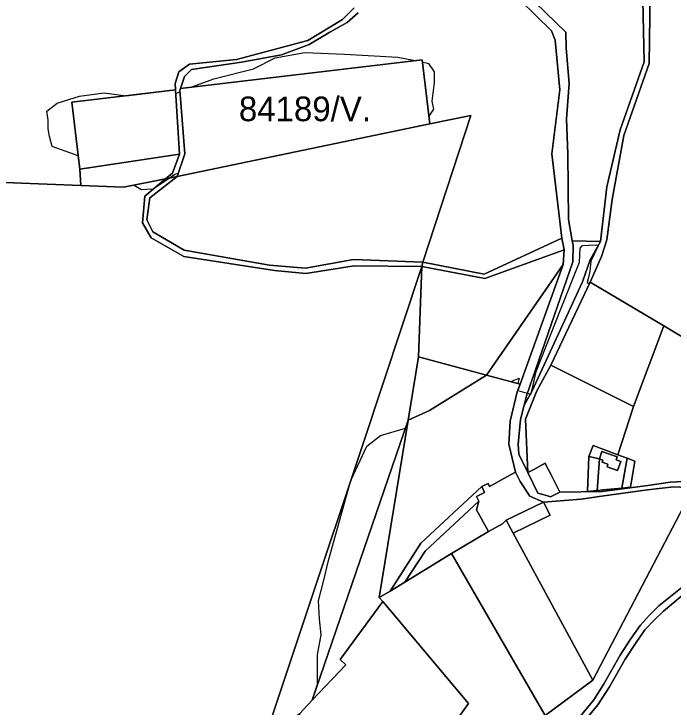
# Model space of a CAD drawing. Extents: x -477304 to -465429, y -1159113 to -1149210.
# Drawn here: x -472215 to -471814.3, y -1151368.7 to -1150947.2 of the extents above; entities that cross this region are included whole.
import ezdxf

# ---------------------------------------------------------------- set-up
doc = ezdxf.new("R2010")
doc.units = 0
for name, color, linetype in [('BPEJ_s', 7, 'Continuous'), ('ostatni_s', 7, 'Continuous'), ('PUPFL_s', 7, 'Continuous'), ('sad_s', 7, 'Continuous'), ('trav_porost_s', 7, 'Continuous')]:
    doc.layers.add(name, color=color, linetype=linetype)

msp = doc.modelspace()

# ---------------------------------------------------------------- linework, layer by layer
at = {"layer": 'BPEJ_s'}
msp.add_lwpolyline([(-471981.6, -1150973.43), (-471971.03, -1150975.61), (-471966.79, -1150975.11), (-471966.62, -1150976.53), (-471964.34, -1150977), (-471962.95, -1150977.28), (-471959.6, -1150982.4), (-471959.6, -1150989), (-471960.9, -1151000.2), (-471960, -1151005.2), (-471962.7, -1151009.32), (-471962.12, -1151014.14), (-472115.75, -1151046.06), (-472115.15, -1151044.25), (-472117.05, -1151044.9), (-472120.08, -1151046.93), (-472130.22, -1151053.7), (-472130.29, -1151053.7), (-472134.13, -1151054), (-472137.34, -1151054.25), (-472142.22, -1151051.35), (-472148.42, -1151052.59), (-472174.17, -1151051.64), (-472174.86, -1151041.54), (-472175.83, -1151033.49), (-472191.64, -1151027.86), (-472193.3, -1151021.8), (-472194.1, -1151017.2), (-472194.1, -1151011.8), (-472195, -1151006.4), (-472188.7, -1151001.5), (-472175, -1150997.3), (-472160.1, -1150995.2), (-472146.64, -1150997.04), (-472116.79, -1150993.48), (-472116.65, -1150995.67), (-472113.97, -1150994.58), (-472114.05, -1150993.54), (-472113.74, -1150992.61), (-472107.23, -1150991.83), (-472105.22, -1150991.02), (-472103.89, -1150990.48), (-472093.47, -1150986.63), (-472069.34, -1150980.58), (-472056.18, -1150973.98), (-472038.08, -1150970.68), (-472013.95, -1150971.78)], close=True, dxfattribs=at)
for points in [[(-472056.18, -1150973.98), (-472038.08, -1150970.68), (-472013.95, -1150971.78), (-471981.6, -1150973.43), (-471971.03, -1150975.61), (-471966.79, -1150975.11), (-471966.62, -1150976.53), (-471964.34, -1150977), (-471962.95, -1150977.28), (-471959.6, -1150982.4), (-471959.6, -1150989), (-471960.9, -1151000.2), (-471960, -1151005.2), (-471962.7, -1151009.32), (-471962.12, -1151014.14), (-472115.75, -1151046.06), (-472115.15, -1151044.25), (-472117.05, -1151044.9), (-472120.08, -1151046.93), (-472130.22, -1151053.7), (-472130.29, -1151053.7), (-472134.13, -1151054), (-472137.34, -1151054.25), (-472142.22, -1151051.35), (-472148.42, -1151052.59), (-472174.17, -1151051.64), (-472174.86, -1151041.54), (-472175.83, -1151033.49), (-472191.64, -1151027.86), (-472193.3, -1151021.8), (-472194.1, -1151017.2), (-472194.1, -1151011.8), (-472195, -1151006.4), (-472188.7, -1151001.5), (-472175, -1150997.3), (-472160.1, -1150995.2), (-472146.64, -1150997.04), (-472116.79, -1150993.48), (-472116.65, -1150995.67), (-472113.97, -1150994.58), (-472114.05, -1150993.54), (-472113.74, -1150992.61), (-472107.23, -1150991.83), (-472105.22, -1150991.02), (-472103.89, -1150990.48), (-472093.47, -1150986.63), (-472069.34, -1150980.58), (-472056.18, -1150973.98)], [(-472041.35, -1151372.87), (-472033.74, -1151364.59), (-472030.37, -1151354.77), (-472030.37, -1151336.88), (-472028.19, -1151324.84), (-472029.28, -1151314.99), (-472029.83, -1151304.04), (-472026.55, -1151291.45), (-472023.83, -1151279.59), (-472010.39, -1151231.63), (-472010.31, -1151231.36), (-472010.18, -1151230.91), (-472010.08, -1151230.69), (-472010.05, -1151230.62), (-472000.36, -1151210.12), (-471992.18, -1151203.56), (-471977.01, -1151199.16), (-471975.35, -1151194.32), (-471962.35, -1151188.42), (-471927.79, -1151166.84), (-471913.04, -1151170.78), (-471907.8, -1151168.7), (-471908.66, -1151171.95), (-471907.36, -1151172.3), (-471908.76, -1151176.18), (-471902.94, -1151177.88), (-471901.18, -1151178.4), (-471901.01, -1151178.45), (-471900.8, -1151178.5), (-471900.45, -1151177.08), (-471899.87, -1151174.77), (-471897.52, -1151164.74), (-471882.73, -1151127.23), (-471871.29, -1151098.19), (-471870.86, -1151089.65), (-471869.37, -1151087.95), (-471865.74, -1151087.86), (-471860.83, -1151087.73), (-471860.07, -1151088.5), (-471859.98, -1151088.59), (-471864.25, -1151097.55), (-471864.89, -1151103.73), (-471865.83, -1151107.51), (-471866.59, -1151110.56)], [(-472023.83, -1151279.59), (-472010.39, -1151231.63), (-472010.31, -1151231.36), (-472010.18, -1151230.91), (-472010.08, -1151230.69), (-472010.05, -1151230.62), (-472000.36, -1151210.12), (-471992.18, -1151203.56), (-471977.01, -1151199.16), (-471975.35, -1151194.32), (-471962.35, -1151188.42), (-471927.79, -1151166.84), (-471913.04, -1151170.78), (-471907.8, -1151168.7), (-471908.66, -1151171.95), (-471907.36, -1151172.3), (-471908.76, -1151176.18), (-471902.94, -1151177.88), (-471901.18, -1151178.4), (-471901.01, -1151178.45), (-471900.8, -1151178.5), (-471900.45, -1151177.08), (-471899.87, -1151174.77), (-471897.52, -1151164.74), (-471882.73, -1151127.23), (-471871.29, -1151098.19), (-471870.86, -1151089.65), (-471869.37, -1151087.95), (-471865.74, -1151087.86), (-471860.83, -1151087.73), (-471860.07, -1151088.5), (-471859.98, -1151088.59), (-471864.25, -1151097.55), (-471864.89, -1151103.73), (-471865.83, -1151107.51), (-471866.59, -1151110.56), (-471865.26, -1151111.41), (-471864.72, -1151110.27), (-471820.06, -1151136.9), (-471791.51, -1151153.92)], [(-471866.59, -1151110.56), (-471865.26, -1151111.41), (-471864.72, -1151110.27), (-471820.06, -1151136.9), (-471791.51, -1151153.92)], [(-472041.35, -1151372.87), (-472033.74, -1151364.59), (-472030.37, -1151354.77), (-472030.37, -1151336.88), (-472028.19, -1151324.84), (-472029.28, -1151314.99), (-472029.83, -1151304.04), (-472026.55, -1151291.45), (-472023.83, -1151279.59)]]:
    msp.add_lwpolyline(points, dxfattribs=at)
at = {"layer": 'ostatni_s'}
for points in [[(-471828.29, -1150933.93), (-471828.83, -1150977.47), (-471844.31, -1151021.13), (-471851.4, -1151060.01), (-471854.6, -1151084.59), (-471857.8, -1151094.65), (-471864.72, -1151110.27), (-471888.69, -1151160.74), (-471897.06, -1151176.31), (-471904.03, -1151193.71), (-471902.55, -1151226.07), (-471902.69, -1151226.14), (-471908.13, -1151214.9), (-471908.48, -1151208.86), (-471907.13, -1151193.84), (-471904.94, -1151185.22), (-471900.08, -1151176.41), (-471869.31, -1151110.09), (-471864.64, -1151096.76), (-471858.46, -1151085.59), (-471854.68, -1151052.42), (-471846.49, -1151017.63), (-471831.92, -1150976.36), (-471832.93, -1150929.33)], [(-471904.32, -1150934.19), (-471879.48, -1150958.4), (-471879.32, -1150967.99), (-471877.48, -1150989.45), (-471879.12, -1151010.93), (-471878.34, -1151032.45), (-471877.9, -1151072.17), (-471875.59, -1151085.11), (-471875.1, -1151087.84), (-471875.17, -1151097.97), (-471903.46, -1151179.38), (-471904.94, -1151185.22), (-471907.13, -1151193.84), (-471908.48, -1151208.86), (-471908.13, -1151214.9), (-471902.69, -1151226.14), (-471896.62, -1151238.69), (-471894.41, -1151239.26), (-471891.25, -1151240.08), (-471888.74, -1151240.89), (-471883.09, -1151237.99), (-471857.39, -1151237.6), (-471829.77, -1151233.94), (-471816.12, -1151232.03), (-471803.67, -1151231.32)], [(-471810.43, -1151234.72), (-471815.8, -1151235.08), (-471829.85, -1151236.68), (-471857.89, -1151240.49), (-471870.17, -1151242.23), (-471893.04, -1151244.01), (-471901.42, -1151240.55), (-471907.33, -1151231.54), (-471910.12, -1151225.93), (-471914.19, -1151208.88), (-471913.32, -1151194.78), (-471909.09, -1151177.11), (-471907.36, -1151172.3), (-471881.17, -1151099.61), (-471880.53, -1151090.66), (-471882.03, -1151083.54), (-471888.08, -1151032.26), (-471883.12, -1150993.39), (-471886.01, -1150963.22), (-471888.33, -1150957.61), (-471907.27, -1150938.59)], [(-472005.63, -1150946.67), (-472012.37, -1150952.43), (-472022.87, -1150958.38), (-472035.56, -1150965.76), (-472052.28, -1150972.02), (-472076.62, -1150976.64), (-472107.07, -1150981.05), (-472111.28, -1150985.32), (-472113.74, -1150992.61), (-472114.05, -1150993.54), (-472111.16, -1151032.28), (-472115.75, -1151046.06), (-472122.74, -1151047.46), (-472118.54, -1151043.98), (-472114.31, -1151032.51), (-472116.79, -1150993.48), (-472117.04, -1150989.63), (-472114.68, -1150982.52), (-472108.25, -1150977.85), (-472079.66, -1150974.95), (-472036.25, -1150963.38), (-472015.17, -1150950.67), (-472008.08, -1150943.54)], [(-471873.73, -1151377.97), (-471862.59, -1151364.33), (-471856.63, -1151354.92), (-471846.45, -1151337.21), (-471840.28, -1151327.37), (-471834.4, -1151319.08), (-471828.89, -1151312.93), (-471822.92, -1151307.22), (-471805.85, -1151293.29)], [(-471803.66, -1151296.57), (-471820.11, -1151310.29), (-471825.64, -1151315.72), (-471831.42, -1151321.8), (-471836.79, -1151329.34), (-471843.47, -1151339.48), (-471853.01, -1151356.44), (-471860.15, -1151367.27), (-471870.56, -1151380.14)]]:
    msp.add_lwpolyline(points, dxfattribs=at)
for points in [[(-472115.75, -1151046.06), (-472132.36, -1151059.05), (-472134.23, -1151072.37), (-472130.42, -1151079.8), (-472111.51, -1151090.93), (-472059.66, -1151100.02), (-472037.75, -1151101.89), (-472008.63, -1151096.64), (-471966.41, -1151098.23), (-471967.1, -1151100.83), (-472008.14, -1151100.32), (-472037.49, -1151105.07), (-472056.49, -1151103.32), (-472111.68, -1151094.78), (-472131.49, -1151083.29), (-472136.88, -1151074.18), (-472135.47, -1151057.99), (-472122.74, -1151047.46)], [(-471882.03, -1151083.54), (-471880.53, -1151090.66), (-471928.73, -1151108.05), (-471967.1, -1151100.83), (-471966.41, -1151098.23), (-471929.07, -1151105.4)], [(-471869.31, -1151110.09), (-471900.08, -1151176.41), (-471904.94, -1151185.22), (-471903.46, -1151179.38), (-471875.17, -1151097.97), (-471875.1, -1151087.84), (-471875.59, -1151085.11), (-471858.46, -1151085.59), (-471864.64, -1151096.76)], [(-471846.18, -1151219.32), (-471848.11, -1151224.79), (-471854.47, -1151222.55), (-471853.91, -1151220.94), (-471857.44, -1151219.7), (-471857.01, -1151218.47), (-471859.13, -1151217.72), (-471857.59, -1151213.34), (-471848.25, -1151216.63), (-471848.87, -1151218.37)], [(-471865.55, -1151216.41), (-471859.13, -1151217.72), (-471860.54, -1151237), (-471866.27, -1151237.56)], [(-471892.04, -1151220.48), (-471891.6, -1151221.38), (-471888.51, -1151227.44), (-471886.18, -1151231.93), (-471883.09, -1151237.99), (-471888.74, -1151240.89), (-471891.25, -1151240.08), (-471894.41, -1151239.26), (-471896.62, -1151238.69), (-471902.69, -1151226.14), (-471902.55, -1151226.07), (-471899.02, -1151224.19)], [(-471923.25, -1151233.2), (-471917.27, -1151229.8), (-471910.12, -1151225.93), (-471907.33, -1151231.54), (-471901.42, -1151240.55), (-471893.04, -1151244.01), (-471915.88, -1151255.08), (-471917.98, -1151257.18), (-471926.58, -1151261.87), (-471933.77, -1151248.68), (-471932.47, -1151243.51), (-471933.88, -1151240.64), (-471928.86, -1151238.16), (-471930.59, -1151234.66), (-471926.82, -1151232.81), (-471925.9, -1151234.67)], [(-471977.32, -1151292.67), (-471986.19, -1151298.3), (-471967.74, -1151269.02), (-471930.59, -1151234.66), (-471928.86, -1151238.16), (-471933.88, -1151240.64), (-471932.47, -1151243.51), (-471965.1, -1151273.83)], [(-471915.88, -1151255.08), (-471893.04, -1151244.01), (-471889.1, -1151252), (-471911.6, -1151262.98)]]:
    msp.add_lwpolyline(points, close=True, dxfattribs=at)
at = {"layer": 'PUPFL_s'}
for points in [[(-472008.08, -1150943.54), (-472015.17, -1150950.67), (-472036.25, -1150963.38), (-472079.66, -1150974.95), (-472108.25, -1150977.85), (-472114.68, -1150982.52), (-472117.04, -1150989.63), (-472116.79, -1150993.48), (-472179.76, -1151000.98), (-472174.86, -1151041.54), (-472174.17, -1151051.64), (-472297.92, -1151046.68), (-472269.72, -1150995.24), (-472256.63, -1150973.12), (-472172.9, -1150866.43)], [(-471832.93, -1150929.33), (-471831.92, -1150976.36), (-471846.49, -1151017.63), (-471854.68, -1151052.42), (-471858.46, -1151085.59), (-471875.59, -1151085.11), (-471877.9, -1151072.17), (-471878.34, -1151032.45), (-471879.12, -1151010.93), (-471877.48, -1150989.45), (-471879.32, -1150967.99), (-471879.48, -1150958.4), (-471904.32, -1150934.19)], [(-471791.51, -1151153.92), (-471820.06, -1151136.9), (-471864.72, -1151110.27), (-471857.8, -1151094.65), (-471854.6, -1151084.59), (-471851.4, -1151060.01), (-471844.31, -1151021.13), (-471828.83, -1150977.47), (-471828.29, -1150933.93)], [(-471907.27, -1150938.59), (-471888.33, -1150957.61), (-471886.01, -1150963.22), (-471883.12, -1150993.39), (-471888.08, -1151032.26), (-471882.03, -1151083.54), (-471929.07, -1151105.4), (-471966.41, -1151098.23), (-471937.32, -1151009.05), (-471962.12, -1151014.14), (-471966.79, -1150975.11), (-472113.74, -1150992.61), (-472111.28, -1150985.32), (-472107.07, -1150981.05), (-472076.62, -1150976.64), (-472052.28, -1150972.02), (-472035.56, -1150965.76), (-472022.87, -1150958.38), (-472012.37, -1150952.43), (-472005.63, -1150946.67)], [(-472297.92, -1151046.68), (-472174.17, -1151051.64), (-472148.42, -1151052.59), (-472122.74, -1151047.46), (-472135.47, -1151057.99), (-472136.88, -1151074.18), (-472131.49, -1151083.29), (-472111.68, -1151094.78), (-472056.49, -1151103.32), (-472037.49, -1151105.07), (-472008.14, -1151100.32), (-471967.1, -1151100.83), (-472002.43, -1151207.92), (-472038.01, -1151313.94), (-472066.67, -1151400.33), (-472069.61, -1151481.65), (-472073.71, -1151607.24), (-472105.66, -1151613.09), (-472135.81, -1151613.99), (-472154.09, -1151610.77), (-472176.94, -1151601.84), (-472227.23, -1151594.33)]]:
    msp.add_lwpolyline(points, dxfattribs=at)
for points in [[(-472059.66, -1151100.02), (-472111.51, -1151090.93), (-472130.42, -1151079.8), (-472134.23, -1151072.37), (-472132.36, -1151059.05), (-472115.75, -1151046.06), (-471962.12, -1151014.14), (-471937.32, -1151009.05), (-471966.41, -1151098.23), (-472008.63, -1151096.64), (-472037.75, -1151101.89)], [(-471967.1, -1151100.83), (-471928.73, -1151108.05), (-471880.53, -1151090.66), (-471881.17, -1151099.61), (-471927.79, -1151166.84), (-471969.12, -1151155.64)], [(-471967.1, -1151100.83), (-471969.12, -1151155.64), (-471975.35, -1151194.32), (-472033.74, -1151364.59), (-472041.35, -1151372.87), (-472060.61, -1151389.29), (-472036.51, -1151471.7), (-472069.61, -1151481.65), (-472066.67, -1151400.33), (-472038.01, -1151313.94), (-472002.43, -1151207.92)], [(-471907.36, -1151172.3), (-471927.79, -1151166.84), (-471881.17, -1151099.61)], [(-471962.35, -1151188.42), (-471975.35, -1151194.32), (-471969.12, -1151155.64), (-471927.79, -1151166.84)]]:
    msp.add_lwpolyline(points, close=True, dxfattribs=at)
at = {"layer": 'sad_s'}
for points in [[(-471820.06, -1151136.9), (-471838.4, -1151186), (-471888.69, -1151160.74), (-471864.72, -1151110.27)], [(-471803.22, -1151237.68), (-471863.05, -1151352.25), (-471911.6, -1151262.98), (-471889.1, -1151252), (-471893.04, -1151244.01), (-471870.17, -1151242.23), (-471857.89, -1151240.49), (-471829.85, -1151236.68), (-471815.8, -1151235.08), (-471810.43, -1151234.72), (-471805.15, -1151236.33)]]:
    msp.add_lwpolyline(points, close=True, dxfattribs=at)
at = {"layer": 'trav_porost_s'}
for points in [[(-472115.75, -1151046.06), (-472111.16, -1151032.28), (-472114.05, -1150993.54), (-472113.74, -1150992.61), (-471966.79, -1150975.11), (-471962.12, -1151014.14)], [(-472179.76, -1151000.98), (-472116.79, -1150993.48), (-472114.31, -1151032.51), (-472174.86, -1151041.54)], [(-472118.54, -1151043.98), (-472122.74, -1151047.46), (-472148.42, -1151052.59), (-472174.17, -1151051.64), (-472174.86, -1151041.54), (-472114.31, -1151032.51)], [(-471791.51, -1151153.92), (-471784.64, -1151187.81), (-471800.09, -1151233.24), (-471803.67, -1151231.32), (-471816.12, -1151232.03), (-471829.77, -1151233.94), (-471857.39, -1151237.6), (-471856.95, -1151236.65), (-471845.54, -1151235.53), (-471840.27, -1151235.02), (-471837.56, -1151219.16), (-471842.24, -1151217.4), (-471847.82, -1151215.29), (-471838.4, -1151186), (-471820.06, -1151136.9)], [(-471904.03, -1151193.71), (-471897.06, -1151176.31), (-471888.69, -1151160.74), (-471838.4, -1151186), (-471847.82, -1151215.29), (-471862.87, -1151209.62), (-471865.55, -1151216.41), (-471866.27, -1151237.56), (-471860.54, -1151237), (-471856.95, -1151236.65), (-471857.39, -1151237.6), (-471883.09, -1151237.99), (-471886.18, -1151231.93), (-471888.51, -1151227.44), (-471891.6, -1151221.38), (-471892.04, -1151220.48), (-471899.02, -1151224.19), (-471902.55, -1151226.07)], [(-471909.09, -1151177.11), (-471913.32, -1151194.78), (-471914.19, -1151208.88), (-471910.12, -1151225.93), (-471917.27, -1151229.8), (-471923.25, -1151233.2), (-471925.9, -1151234.67), (-471926.82, -1151232.81), (-471930.59, -1151234.66), (-471967.74, -1151269.02), (-471986.19, -1151298.3), (-471992.97, -1151302.11), (-471975.35, -1151194.32), (-471962.35, -1151188.42), (-471927.79, -1151166.84), (-471907.36, -1151172.3)], [(-471992.97, -1151302.11), (-471990.69, -1151304.49), (-472016.61, -1151339.73), (-472013.15, -1151342.96), (-472033.74, -1151364.59), (-471975.35, -1151194.32)], [(-471859.13, -1151217.72), (-471865.55, -1151216.41), (-471862.87, -1151209.62), (-471847.82, -1151215.29), (-471842.24, -1151217.4), (-471845.54, -1151235.53), (-471856.95, -1151236.65), (-471860.54, -1151237), (-471859.13, -1151217.72), (-471857.01, -1151218.47), (-471857.44, -1151219.7), (-471853.91, -1151220.94), (-471854.47, -1151222.55), (-471848.11, -1151224.79), (-471846.18, -1151219.32), (-471848.87, -1151218.37), (-471848.25, -1151216.63), (-471857.59, -1151213.34)], [(-471840.27, -1151235.02), (-471845.54, -1151235.53), (-471842.24, -1151217.4), (-471837.56, -1151219.16)], [(-471977.32, -1151292.67), (-471965.1, -1151273.83), (-471932.47, -1151243.51), (-471933.77, -1151248.68), (-471926.58, -1151261.87), (-471948.93, -1151275.26)], [(-471915.88, -1151255.08), (-471911.6, -1151262.98), (-471863.05, -1151352.25), (-471892.17, -1151373.72), (-471948.93, -1151275.26), (-471926.58, -1151261.87), (-471917.98, -1151257.18)], [(-472016.61, -1151339.73), (-471990.69, -1151304.49), (-471938.77, -1151366.42), (-471978.45, -1151421.72), (-472024.76, -1151431.61), (-472041.35, -1151372.87), (-472033.74, -1151364.59), (-472013.15, -1151342.96)]]:
    msp.add_lwpolyline(points, close=True, dxfattribs=at)
for points in [[(-471978.45, -1151421.72), (-471938.77, -1151366.42), (-471990.69, -1151304.49), (-471992.97, -1151302.11), (-471986.19, -1151298.3), (-471977.32, -1151292.67), (-471948.93, -1151275.26), (-471892.17, -1151373.72), (-471863.05, -1151352.25), (-471803.22, -1151237.68)], [(-471805.85, -1151293.29), (-471822.92, -1151307.22), (-471828.89, -1151312.93), (-471834.4, -1151319.08), (-471840.28, -1151327.37), (-471846.45, -1151337.21), (-471856.63, -1151354.92), (-471862.59, -1151364.33), (-471873.73, -1151377.97)], [(-471800.51, -1151404.41), (-471836.76, -1151431.77), (-471842.45, -1151432.75), (-471865.27, -1151441.16), (-471871.19, -1151446.96), (-471888.12, -1151467.59), (-471892.54, -1151472.7), (-471933.2, -1151517.03), (-471920.8, -1151481.82), (-471913.94, -1151458.67), (-471907.61, -1151440.76), (-471901.55, -1151424.75), (-471896.33, -1151414.71), (-471891.57, -1151406.85), (-471882.28, -1151394.06), (-471870.56, -1151380.14), (-471860.15, -1151367.27), (-471853.01, -1151356.44), (-471843.47, -1151339.48), (-471836.79, -1151329.34), (-471831.42, -1151321.8), (-471825.64, -1151315.72), (-471820.11, -1151310.29), (-471803.66, -1151296.57)]]:
    msp.add_lwpolyline(points, dxfattribs=at)

# ---------------------------------------------------------------- texts
at = {"layer": 'BPEJ_s'}
msp.add_text('84189/V.', height=15, dxfattribs=at).set_placement((-472078.21, -1151012.47))

doc.saveas('drawing.dxf')
